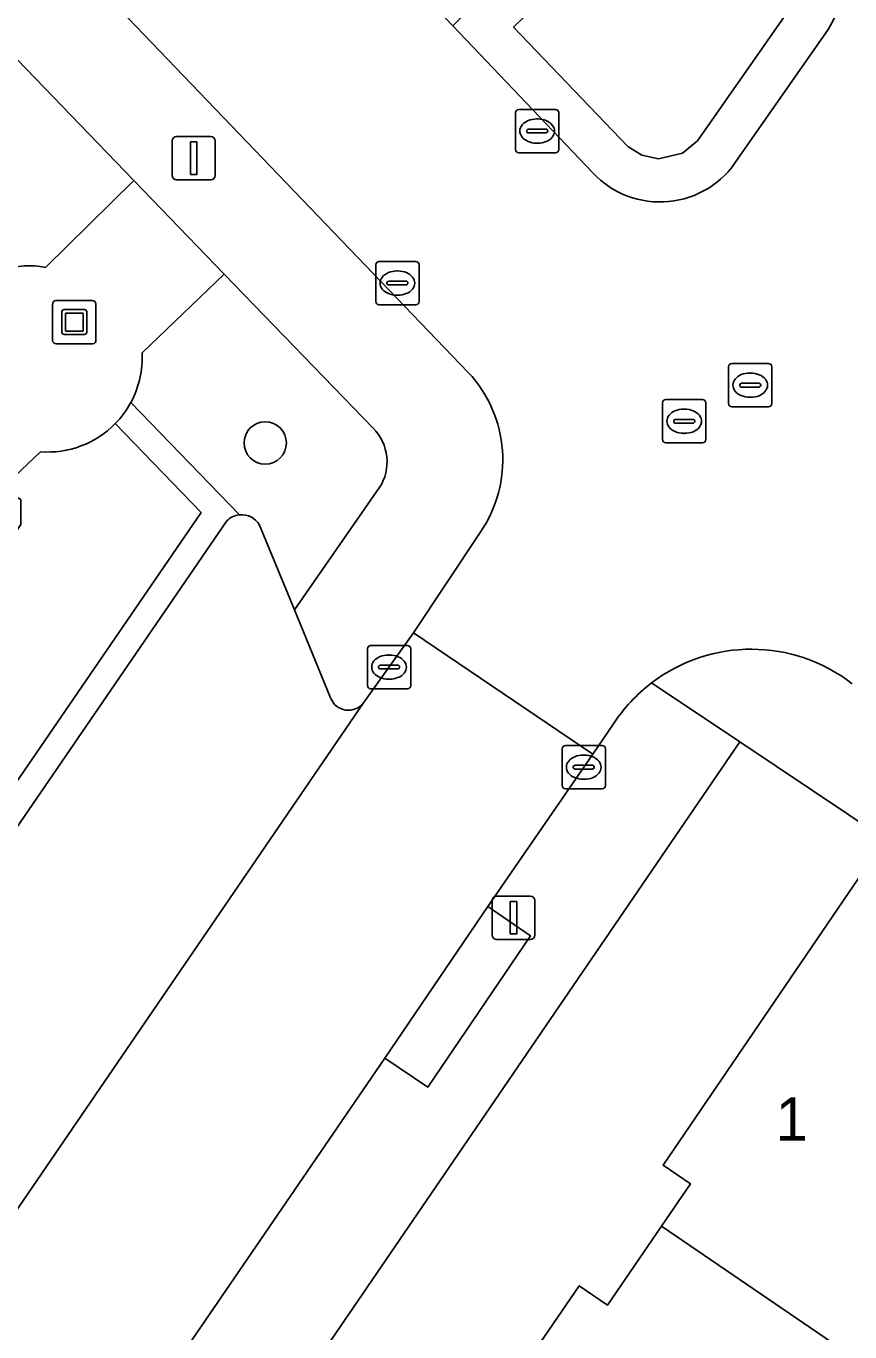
# Model space of a CAD drawing. Extents: x 159664 to 160323, y 385312 to 386115.
# Drawn here: x 160061.22 to 160080.25, y 385494.5 to 385524.69 of the extents above; entities that cross this region are included whole.
import ezdxf

# ---------------------------------------------------------------- set-up
doc = ezdxf.new("R2010")
doc.units = 0
for name, color, linetype in [('IMGEO_Boom', 7, 'Continuous'), ('IMGEO_Erf', 7, 'Continuous'), ('IMGEO_Groenvoorziening', 7, 'Continuous'), ('IMGEO_Haag', 7, 'Continuous'), ('IMGEO_Kolk', 7, 'Continuous'), ('IMGEO_Kunstobject', 7, 'Continuous'), ('IMGEO_Lichtmast', 7, 'Continuous'), ('IMGEO_Pand', 7, 'Continuous'), ('IMGEO_Pand_nummerreeks', 7, 'Continuous'), ('IMGEO_Parkeervlak_open', 7, 'Continuous'), ('IMGEO_Rijbaan_lokaal_open', 7, 'Continuous'), ('IMGEO_Rioolput', 7, 'Continuous'), ('IMGEO_Voetpad_halfverhard', 7, 'Continuous'), ('IMGEO_Voetpad_open', 7, 'Continuous')]:
    doc.layers.add(name, color=color, linetype=linetype)

msp = doc.modelspace()

# ---------------------------------------------------------------- linework, layer by layer
at = {"layer": 'IMGEO_Boom'}
msp.add_circle((160066.744, 385515.056), 0.489, dxfattribs=at)
at = {"layer": 'IMGEO_Erf'}
msp.add_lwpolyline([(160059.121, 385473.795), (160061.456, 385477.217), (160062.079, 385476.792), (160062.863, 385477.941), (160065.015, 385481.096), (160064.4, 385481.516), (160065.367, 385482.934), (160068.486, 385487.505), (160069.221, 385488.582), (160069.891, 385488.125), (160071.329, 385490.232), (160070.666, 385490.684), (160071.614, 385492.073), (160073.999, 385495.57), (160074.654, 385495.123), (160075.9, 385496.949), (160076.568, 385497.927), (160075.936, 385498.359), (160077.054, 385500), (160081.071, 385505.893), (160077.71, 385508.143), (160072.148, 385500), (160031.904, 385441.082)], dxfattribs=at)
at = {"layer": 'IMGEO_Groenvoorziening'}
for points in [[(160076.388, 385521.754), (160076.735, 385522.042), (160078.9, 385525.14), (160079.174, 385525.878), (160079.143, 385526.71), (160078.968, 385527.18), (160078.644, 385527.635), (160077.151, 385529.195), (160076.426, 385528.505), (160076.372, 385527.81), (160076.193, 385527.225), (160075.898, 385526.69), (160075.457, 385526.18), (160074.538, 385525.612), (160073.975, 385525.452), (160073.241, 385525.417), (160072.484, 385524.673), (160075.121, 385521.912), (160075.446, 385521.711), (160075.835, 385521.628)], [(160075.835, 385521.628), (160075.446, 385521.711), (160075.121, 385521.912), (160072.484, 385524.673), (160073.241, 385525.417), (160073.975, 385525.452), (160074.538, 385525.612), (160075.457, 385526.18), (160075.898, 385526.69), (160076.193, 385527.225), (160076.372, 385527.81), (160076.426, 385528.505), (160077.151, 385529.195), (160078.644, 385527.635), (160078.968, 385527.18), (160079.143, 385526.71), (160079.174, 385525.878), (160078.9, 385525.14), (160076.735, 385522.042), (160076.388, 385521.754)]]:
    msp.add_lwpolyline(points, close=True, dxfattribs=at)
for points in [[(160072.901, 385526.485), (160071.081, 385524.697), (160074.317, 385521.299)], [(160077.66, 385521.618), (160079.755, 385524.618)], [(160061.67, 385519.116), (160063.71, 385521.122), (160060.596, 385524.348)], [(160069.236, 385515.398), (160065.799, 385518.958), (160063.899, 385517.139)], [(160063.64, 385515.994), (160066.149, 385513.395)], [(160066.149, 385513.395), (160063.64, 385515.994)], [(160063.28, 385515.503), (160065.263, 385513.449), (160057.176, 385501.645), (160057.585, 385501.312), (160057.626, 385501.373), (160057.823, 385501.396), (160057.928, 385501.681), (160065.856, 385513.252)], [(160065.263, 385513.449), (160063.28, 385515.503)], [(160061.549, 385514.853), (160060.655, 385514), (160061.101, 385513.746), (160061.101, 385513.171), (160054.237, 385503.042), (160054.641, 385502.694), (160054.91, 385503.032), (160057.362, 385500.979), (160057.585, 385501.312), (160057.176, 385501.645), (160065.263, 385513.449)], [(160066.615, 385513.154), (160067.419, 385511.196), (160069.381, 385514.015)]]:
    msp.add_lwpolyline(points, dxfattribs=at)
for centre, radius, start, end in [((160077.112, 385526.216), 3.089, 328.8355, 42.3698), ((160075.865, 385522.748), 2.121, 223.1044, 327.7973), ((160061.302, 385517.268), 1.884, 78.746, 108.9598), ((160061.72, 385517.03), 2.182, 331.6498, 2.8585), ((160061.698, 385517.041), 2.206, 315.8209, 331.6815), ((160061.719, 385517.031), 2.185, 265.5491, 315.6137), ((160068.453, 385514.617), 1.106, 327.0423, 44.9283), ((160066.195, 385512.929), 0.468, 95.6378, 136.392), ((160066.201, 385512.924), 0.474, 29.069, 96.2379)]:
    msp.add_arc(centre, radius, start, end, dxfattribs=at)
at = {"layer": 'IMGEO_Haag'}
for points in [[(160066.149, 385513.395), (160063.64, 385515.994)], [(160063.28, 385515.503), (160065.263, 385513.449), (160057.176, 385501.645), (160057.585, 385501.312), (160057.626, 385501.373), (160057.823, 385501.396), (160057.928, 385501.681), (160065.856, 385513.252)]]:
    msp.add_lwpolyline(points, dxfattribs=at)
for centre, radius, start, end in [((160061.698, 385517.041), 2.206, 315.8209, 331.6815), ((160066.195, 385512.929), 0.468, 95.6378, 136.392)]:
    msp.add_arc(centre, radius, start, end, dxfattribs=at)
at = {"layer": 'IMGEO_Kolk'}
for p, q in [((160072.528, 385521.841), (160072.528, 385522.693)), ((160072.603, 385522.767), (160073.455, 385522.767)), ((160073.529, 385522.693), (160073.529, 385521.841)), ((160072.787, 385522.261), (160072.787, 385522.273)), ((160072.83, 385522.31), (160073.228, 385522.31)), ((160073.016, 385522.547), (160073.041, 385522.547)), ((160073.271, 385522.273), (160073.271, 385522.261)), ((160073.225, 385522.224), (160072.827, 385522.224)), ((160073.039, 385521.987), (160073.014, 385521.987)), ((160073.455, 385521.767), (160072.603, 385521.767)), ((160069.373, 385519.253), (160070.225, 385519.253)), ((160069.298, 385518.327), (160069.298, 385519.179)), ((160069.786, 385519.033), (160069.811, 385519.033)), ((160070.299, 385519.179), (160070.299, 385518.327)), ((160069.557, 385518.747), (160069.557, 385518.759)), ((160069.995, 385518.71), (160069.597, 385518.71)), ((160069.6, 385518.796), (160069.998, 385518.796)), ((160070.041, 385518.759), (160070.041, 385518.747)), ((160069.809, 385518.473), (160069.784, 385518.473)), ((160070.225, 385518.253), (160069.373, 385518.253)), ((160069.105, 385509.447), (160069.105, 385510.299)), ((160069.18, 385510.373), (160070.032, 385510.373)), ((160070.106, 385510.299), (160070.106, 385509.447)), ((160069.364, 385509.867), (160069.364, 385509.879)), ((160069.407, 385509.916), (160069.805, 385509.916)), ((160069.593, 385510.153), (160069.618, 385510.153)), ((160069.848, 385509.879), (160069.848, 385509.867)), ((160069.802, 385509.83), (160069.404, 385509.83)), ((160069.616, 385509.593), (160069.591, 385509.593)), ((160070.032, 385509.373), (160069.18, 385509.373)), ((160073.604, 385507.133), (160073.604, 385507.985)), ((160073.679, 385508.059), (160074.531, 385508.059)), ((160074.092, 385507.839), (160074.117, 385507.839)), ((160074.605, 385507.985), (160074.605, 385507.133)), ((160073.863, 385507.553), (160073.863, 385507.565)), ((160074.301, 385507.516), (160073.903, 385507.516)), ((160073.906, 385507.602), (160074.304, 385507.602)), ((160074.347, 385507.565), (160074.347, 385507.553)), ((160074.115, 385507.279), (160074.09, 385507.279)), ((160074.531, 385507.059), (160073.679, 385507.059))]:
    msp.add_line(p, q, dxfattribs=at)
for points in [[(160072.528, 385521.841), (160072.528, 385522.693)], [(160072.603, 385522.767), (160073.455, 385522.767)], [(160073.529, 385522.693), (160073.529, 385521.841)], [(160073.455, 385521.767), (160072.603, 385521.767)], [(160069.373, 385519.253), (160070.225, 385519.253)], [(160069.298, 385518.327), (160069.298, 385519.179)], [(160070.299, 385519.179), (160070.299, 385518.327)], [(160070.225, 385518.253), (160069.373, 385518.253)], [(160069.105, 385509.447), (160069.105, 385510.299)], [(160069.18, 385510.373), (160070.032, 385510.373)], [(160070.106, 385510.299), (160070.106, 385509.447)], [(160070.032, 385509.373), (160069.18, 385509.373)], [(160073.604, 385507.133), (160073.604, 385507.985)], [(160073.679, 385508.059), (160074.531, 385508.059)], [(160074.605, 385507.985), (160074.605, 385507.133)], [(160074.531, 385507.059), (160073.679, 385507.059)]]:
    msp.add_lwpolyline(points, dxfattribs=at)
for centre, radius, start, end in [((160072.605, 385522.691), 0.0765, 91.552, 178.448), ((160072.605, 385522.691), 0.0765, 91.552, 178.448), ((160073.453, 385522.691), 0.0765, 1.552, 88.448), ((160073.453, 385522.691), 0.0765, 1.552, 88.448), ((160072.827, 385522.27), 0.0403, 85.8775, 175.7526), ((160072.824, 385522.26), 0.0366, 178.938, 274.7102), ((160073.228, 385522.267), 0.043, 264.8664, 352.4533), ((160073.232, 385522.272), 0.0386, 1.7309, 96.639), ((160072.605, 385521.843), 0.0765, 181.552, 268.448), ((160072.605, 385521.843), 0.0765, 181.552, 268.448), ((160073.453, 385521.843), 0.0765, 271.552, 358.448), ((160073.453, 385521.843), 0.0765, 271.552, 358.448), ((160069.375, 385519.177), 0.0765, 91.552, 178.448), ((160069.375, 385519.177), 0.0765, 91.552, 178.448), ((160070.223, 385519.177), 0.0765, 1.552, 88.448), ((160070.223, 385519.177), 0.0765, 1.552, 88.448), ((160069.597, 385518.756), 0.0403, 85.8775, 175.7526), ((160069.594, 385518.746), 0.0366, 178.938, 274.7102), ((160069.998, 385518.753), 0.043, 264.8664, 352.4533), ((160070.002, 385518.758), 0.0386, 1.7309, 96.639), ((160069.375, 385518.329), 0.0765, 181.552, 268.448), ((160069.375, 385518.329), 0.0765, 181.552, 268.448), ((160070.223, 385518.329), 0.0765, 271.552, 358.448), ((160070.223, 385518.329), 0.0765, 271.552, 358.448), ((160069.182, 385510.297), 0.0765, 91.552, 178.448), ((160069.182, 385510.297), 0.0765, 91.552, 178.448), ((160070.03, 385510.297), 0.0765, 1.552, 88.448), ((160070.03, 385510.297), 0.0765, 1.552, 88.448), ((160069.404, 385509.876), 0.0403, 85.8775, 175.7526), ((160069.809, 385509.878), 0.0386, 1.7309, 96.639), ((160069.401, 385509.866), 0.0366, 178.938, 274.7102), ((160069.805, 385509.873), 0.043, 264.8664, 352.4533), ((160069.182, 385509.449), 0.0765, 181.552, 268.448), ((160069.182, 385509.449), 0.0765, 181.552, 268.448), ((160070.03, 385509.449), 0.0765, 271.552, 358.448), ((160070.03, 385509.449), 0.0765, 271.552, 358.448), ((160073.681, 385507.983), 0.0765, 91.552, 178.448), ((160073.681, 385507.983), 0.0765, 91.552, 178.448), ((160074.529, 385507.983), 0.0765, 1.552, 88.448), ((160074.529, 385507.983), 0.0765, 1.552, 88.448), ((160073.903, 385507.562), 0.0403, 85.8775, 175.7526), ((160073.9, 385507.552), 0.0366, 178.938, 274.7102), ((160074.304, 385507.559), 0.043, 264.8664, 352.4533), ((160074.308, 385507.564), 0.0386, 1.7309, 96.639), ((160073.681, 385507.135), 0.0765, 181.552, 268.448), ((160073.681, 385507.135), 0.0765, 181.552, 268.448), ((160074.529, 385507.135), 0.0765, 271.552, 358.448), ((160074.529, 385507.135), 0.0765, 271.552, 358.448)]:
    msp.add_arc(centre, radius, start, end, dxfattribs=at)
for centre, major_axis, ratio, start_param, end_param in [((160073.015, 385522.267), (-0.387, 0.002), 0.722429, 4.712389, 7.853982), ((160073.04, 385522.267), (-0.39, 0.002), 0.717154, 1.570796, 4.712389), ((160069.785, 385518.753), (-0.387, 0.002), 0.722429, 4.712389, 7.853982), ((160069.81, 385518.753), (-0.39, 0.002), 0.717154, 1.570796, 4.712389), ((160069.592, 385509.873), (-0.387, 0.002), 0.722429, 4.712389, 7.853982), ((160069.617, 385509.873), (-0.39, 0.002), 0.717154, 1.570796, 4.712389), ((160074.091, 385507.559), (-0.387, 0.002), 0.722429, 4.712389, 7.853982), ((160074.116, 385507.559), (-0.39, 0.002), 0.717154, 1.570796, 4.712389)]:
    msp.add_ellipse(centre, major_axis=major_axis, ratio=ratio, start_param=start_param, end_param=end_param, dxfattribs=at)
at = {"layer": 'IMGEO_Kunstobject'}
for p, q in [((160062.749, 385518.35), (160061.908, 385518.35)), ((160062.749, 385518.35), (160061.908, 385518.35)), ((160061.833, 385518.266), (160061.833, 385517.425)), ((160061.833, 385518.266), (160061.833, 385517.425)), ((160062.047, 385517.614), (160062.047, 385518.088)), ((160062.097, 385518.138), (160062.571, 385518.138)), ((160062.127, 385518.038), (160062.127, 385517.664)), ((160062.521, 385518.058), (160062.147, 385518.058)), ((160062.541, 385517.664), (160062.541, 385518.038)), ((160062.621, 385518.088), (160062.621, 385517.614)), ((160062.833, 385517.434), (160062.833, 385518.275)), ((160062.833, 385517.434), (160062.833, 385518.275)), ((160062.571, 385517.564), (160062.097, 385517.564)), ((160062.147, 385517.644), (160062.521, 385517.644)), ((160061.917, 385517.35), (160062.758, 385517.35)), ((160061.917, 385517.35), (160062.758, 385517.35))]:
    msp.add_line(p, q, dxfattribs=at)
for centre, radius, start, end in [((160061.911, 385518.272), 0.0779, 92.4484, 184.2845), ((160061.911, 385518.272), 0.0779, 92.4484, 184.2845), ((160062.755, 385518.272), 0.0779, 2.4484, 94.2845), ((160062.755, 385518.272), 0.0779, 2.4484, 94.2845), ((160062.097, 385518.088), 0.05, 90, 180), ((160062.147, 385518.038), 0.02, 90, 180), ((160062.521, 385518.038), 0.02, 360, 90), ((160062.571, 385518.088), 0.05, 360, 90), ((160061.911, 385517.428), 0.0779, 182.4484, 274.2845), ((160061.911, 385517.428), 0.0779, 182.4484, 274.2845), ((160062.097, 385517.614), 0.05, 180, 270), ((160062.147, 385517.664), 0.02, 180, 270), ((160062.521, 385517.664), 0.02, 270, 0), ((160062.571, 385517.614), 0.05, 270, 0), ((160062.755, 385517.428), 0.0779, 272.4484, 4.2845), ((160062.755, 385517.428), 0.0779, 272.4484, 4.2845)]:
    msp.add_arc(centre, radius, start, end, dxfattribs=at)
at = {"layer": 'IMGEO_Lichtmast'}
for p, q in [((160064.598, 385521.241), (160064.598, 385522.041)), ((160064.598, 385522.041), (160064.598, 385521.241)), ((160064.698, 385522.141), (160065.488, 385522.141)), ((160065.488, 385522.141), (160064.698, 385522.141)), ((160065.588, 385522.041), (160065.588, 385521.241)), ((160065.588, 385521.241), (160065.588, 385522.041)), ((160065.488, 385521.141), (160064.698, 385521.141)), ((160064.698, 385521.141), (160065.488, 385521.141)), ((160071.986, 385503.677), (160071.986, 385504.477)), ((160071.986, 385504.477), (160071.986, 385503.677)), ((160072.086, 385504.577), (160072.876, 385504.577)), ((160072.876, 385504.577), (160072.086, 385504.577)), ((160072.976, 385504.477), (160072.976, 385503.677)), ((160072.976, 385503.677), (160072.976, 385504.477)), ((160072.876, 385503.577), (160072.086, 385503.577)), ((160072.086, 385503.577), (160072.876, 385503.577))]:
    msp.add_line(p, q, dxfattribs=at)
for points in [[(160065.018, 385522.016), (160065.168, 385522.016), (160065.168, 385521.266), (160065.018, 385521.266), (160065.018, 385522.016)], [(160072.406, 385504.452), (160072.556, 385504.452), (160072.556, 385503.702), (160072.406, 385503.702), (160072.406, 385504.452)]]:
    msp.add_lwpolyline(points, dxfattribs=at)
for centre, start, end in [((160064.698, 385522.041), 90, 180), ((160064.698, 385522.041), 90, 180), ((160065.488, 385522.041), 0, 90), ((160065.488, 385522.041), 360, 90), ((160064.698, 385521.241), 180, 270), ((160064.698, 385521.241), 180, 270), ((160065.488, 385521.241), 270, 0), ((160065.488, 385521.241), 270, 0), ((160072.086, 385504.477), 90, 180), ((160072.086, 385504.477), 90, 180), ((160072.876, 385504.477), 0, 90), ((160072.876, 385504.477), 360, 90), ((160072.086, 385503.677), 180, 270), ((160072.086, 385503.677), 180, 270), ((160072.876, 385503.677), 270, 0), ((160072.876, 385503.677), 270, 0)]:
    msp.add_arc(centre, 0.1, start, end, dxfattribs=at)
at = {"layer": 'IMGEO_Pand'}
for points in [[(160082.439, 385499.501), (160084.744, 385497.929), (160086.862, 385501.033), (160087.263, 385501.621), (160081.071, 385505.893), (160077.054, 385500), (160075.936, 385498.359), (160076.568, 385497.927), (160075.9, 385496.949), (160081.475, 385493.136), (160081.846, 385493.68), (160080.644, 385494.5), (160082.168, 385496.732), (160081.064, 385497.486)], [(160081.475, 385493.136), (160075.9, 385496.949), (160074.654, 385495.123), (160073.999, 385495.57), (160071.614, 385492.073), (160079.136, 385486.938), (160079.65, 385487.692), (160082.19, 385485.957), (160082.556, 385485.707), (160082.665, 385485.872), (160083.412, 385487.006), (160084.288, 385488.335), (160082.623, 385489.472), (160083.962, 385491.435)]]:
    msp.add_lwpolyline(points, close=True, dxfattribs=at)
at = {"layer": 'IMGEO_Parkeervlak_open'}
for points in [[(160065.856, 385513.252), (160057.928, 385501.681), (160057.823, 385501.396), (160059.835, 385496.468), (160059.796, 385496.078), (160058.945, 385494.819)], [(160068.255, 385509.159), (160067.419, 385511.196), (160066.615, 385513.154)], [(160031.274, 385462.288), (160032.387, 385460.35), (160033.828, 385457.753), (160033.788, 385457.377), (160048.49, 385479.009), (160050.513, 385481.978), (160069.015, 385509.049)]]:
    msp.add_lwpolyline(points, dxfattribs=at)
for centre, radius, start, end in [((160066.195, 385512.929), 0.468, 95.6378, 136.392), ((160066.201, 385512.924), 0.474, 29.069, 96.2379), ((160068.666, 385509.316), 0.44, 200.9607, 322.568)]:
    msp.add_arc(centre, radius, start, end, dxfattribs=at)
at = {"layer": 'IMGEO_Rijbaan_lokaal_open'}
for points in [[(160074.317, 385521.299), (160071.081, 385524.697), (160069.715, 385526.131), (160066.331, 385529.683)], [(160061.749, 385526.789), (160071.436, 385516.688)], [(160079.755, 385524.618), (160077.66, 385521.618)], [(160071.709, 385512.983), (160070.172, 385510.662), (160074.312, 385507.86), (160074.794, 385508.563)]]:
    msp.add_lwpolyline(points, dxfattribs=at)
msp.add_lwpolyline([(160050.513, 385481.978), (160054.637, 385479.095), (160069.511, 385500.833), (160071.889, 385504.341), (160074.312, 385507.86), (160070.172, 385510.662), (160069.015, 385509.049)], close=True, dxfattribs=at)
for centre, radius, start, end in [((160077.112, 385526.216), 3.089, 328.8355, 42.3698), ((160075.865, 385522.748), 2.121, 223.1044, 327.7973), ((160069.274, 385514.666), 2.96, 325.3505, 43.0779), ((160077.977, 385506.487), 3.8, 52.2116, 127.3433), ((160077.992, 385506.472), 3.821, 127.3867, 146.823)]:
    msp.add_arc(centre, radius, start, end, dxfattribs=at)
at = {"layer": 'IMGEO_Rioolput'}
for p, q in [((160077.45, 385515.966), (160077.45, 385516.818)), ((160077.525, 385516.892), (160078.377, 385516.892)), ((160078.451, 385516.818), (160078.451, 385515.966)), ((160077.938, 385516.672), (160077.963, 385516.672)), ((160077.709, 385516.386), (160077.709, 385516.398)), ((160078.147, 385516.349), (160077.749, 385516.349)), ((160077.752, 385516.435), (160078.15, 385516.435)), ((160078.193, 385516.398), (160078.193, 385516.386)), ((160075.925, 385515.132), (160075.925, 385515.984)), ((160076, 385516.058), (160076.852, 385516.058)), ((160076.926, 385515.984), (160076.926, 385515.132)), ((160077.961, 385516.112), (160077.936, 385516.112)), ((160076.413, 385515.838), (160076.438, 385515.838)), ((160078.377, 385515.892), (160077.525, 385515.892)), ((160076.184, 385515.552), (160076.184, 385515.564)), ((160076.622, 385515.515), (160076.224, 385515.515)), ((160076.227, 385515.601), (160076.625, 385515.601)), ((160076.668, 385515.564), (160076.668, 385515.552)), ((160076.852, 385515.058), (160076, 385515.058)), ((160076.436, 385515.278), (160076.411, 385515.278))]:
    msp.add_line(p, q, dxfattribs=at)
for points in [[(160077.45, 385515.966), (160077.45, 385516.818)], [(160077.525, 385516.892), (160078.377, 385516.892)], [(160078.451, 385516.818), (160078.451, 385515.966)], [(160075.925, 385515.132), (160075.925, 385515.984)], [(160076, 385516.058), (160076.852, 385516.058)], [(160076.926, 385515.984), (160076.926, 385515.132)], [(160078.377, 385515.892), (160077.525, 385515.892)], [(160076.852, 385515.058), (160076, 385515.058)]]:
    msp.add_lwpolyline(points, dxfattribs=at)
for centre, radius, start, end in [((160077.527, 385516.816), 0.0765, 91.552, 178.448), ((160077.527, 385516.816), 0.0765, 91.552, 178.448), ((160078.375, 385516.816), 0.0765, 1.552, 88.448), ((160078.375, 385516.816), 0.0765, 1.552, 88.448), ((160077.749, 385516.395), 0.0403, 85.8775, 175.7526), ((160077.746, 385516.385), 0.0366, 178.938, 274.7102), ((160078.15, 385516.392), 0.043, 264.8664, 352.4533), ((160078.154, 385516.397), 0.0386, 1.7309, 96.639), ((160076.002, 385515.982), 0.0765, 91.552, 178.448), ((160076.002, 385515.982), 0.0765, 91.552, 178.448), ((160076.85, 385515.982), 0.0765, 1.552, 88.448), ((160076.85, 385515.982), 0.0765, 1.552, 88.448), ((160077.527, 385515.968), 0.0765, 181.552, 268.448), ((160077.527, 385515.968), 0.0765, 181.552, 268.448), ((160078.375, 385515.968), 0.0765, 271.552, 358.448), ((160078.375, 385515.968), 0.0765, 271.552, 358.448), ((160076.224, 385515.561), 0.0403, 85.8775, 175.7526), ((160076.221, 385515.551), 0.0366, 178.938, 274.7102), ((160076.625, 385515.558), 0.043, 264.8664, 352.4533), ((160076.629, 385515.563), 0.0386, 1.7309, 96.639), ((160076.002, 385515.134), 0.0765, 181.552, 268.448), ((160076.002, 385515.134), 0.0765, 181.552, 268.448), ((160076.85, 385515.134), 0.0765, 271.552, 358.448), ((160076.85, 385515.134), 0.0765, 271.552, 358.448)]:
    msp.add_arc(centre, radius, start, end, dxfattribs=at)
for centre, major_axis, ratio, start_param, end_param in [((160077.937, 385516.392), (-0.387, 0.002), 0.722429, 4.712389, 7.853982), ((160077.962, 385516.392), (-0.39, 0.002), 0.717154, 1.570796, 4.712389), ((160076.412, 385515.558), (-0.387, 0.002), 0.722429, 4.712389, 7.853982), ((160076.437, 385515.558), (-0.39, 0.002), 0.717154, 1.570796, 4.712389)]:
    msp.add_ellipse(centre, major_axis=major_axis, ratio=ratio, start_param=start_param, end_param=end_param, dxfattribs=at)
at = {"layer": 'IMGEO_Voetpad_halfverhard'}
for points in [[(160063.899, 385517.139), (160065.799, 385518.958), (160063.71, 385521.122), (160061.67, 385519.116)], [(160047.744, 385501.701), (160049.605, 385503.43), (160050.123, 385503.911), (160050.555, 385503.547), (160055.612, 385499.373), (160056.047, 385499.014), (160057.095, 385500.58), (160054.641, 385502.694), (160054.237, 385503.042), (160051.572, 385505.337), (160060.655, 385514), (160061.549, 385514.853)]]:
    msp.add_lwpolyline(points, dxfattribs=at)
for centre, radius, start, end in [((160061.302, 385517.268), 1.884, 78.746, 108.9598), ((160061.72, 385517.03), 2.182, 331.6498, 2.8585), ((160061.698, 385517.041), 2.206, 315.8209, 331.6815), ((160061.719, 385517.031), 2.185, 265.5491, 315.6137)]:
    msp.add_arc(centre, radius, start, end, dxfattribs=at)
at = {"layer": 'IMGEO_Voetpad_open'}
for points in [[(160071.436, 385516.688), (160061.749, 385526.789)], [(160060.596, 385524.348), (160063.71, 385521.122), (160065.799, 385518.958), (160069.236, 385515.398)], [(160069.381, 385514.015), (160067.419, 385511.196), (160068.255, 385509.159)], [(160069.015, 385509.049), (160070.172, 385510.662), (160071.709, 385512.983)], [(160072.148, 385500), (160077.71, 385508.143), (160075.672, 385509.508)], [(160075.672, 385509.508), (160077.71, 385508.143), (160081.071, 385505.893), (160087.263, 385501.621), (160086.862, 385501.033), (160087.243, 385500.776), (160088.394, 385500), (160090.248, 385498.75), (160090.63, 385499.316), (160090.666, 385499.37), (160090.729, 385499.463), (160092.771, 385497.951)], [(160074.794, 385508.563), (160074.312, 385507.86), (160071.889, 385504.341), (160072.872, 385503.661), (160070.504, 385500.161), (160069.511, 385500.833), (160054.637, 385479.095), (160052.619, 385476.171), (160031.557, 385445.41), (160031.552, 385442.648), (160031.904, 385441.082), (160072.148, 385500)]]:
    msp.add_lwpolyline(points, dxfattribs=at)
msp.add_lwpolyline([(160069.511, 385500.833), (160070.504, 385500.161), (160072.872, 385503.661), (160071.889, 385504.341)], close=True, dxfattribs=at)
for centre, radius, start, end in [((160069.274, 385514.666), 2.96, 325.3505, 43.0779), ((160068.453, 385514.617), 1.106, 327.0423, 44.9283), ((160077.977, 385506.487), 3.8, 52.2116, 127.3433), ((160077.992, 385506.472), 3.821, 127.3867, 146.823), ((160068.666, 385509.316), 0.44, 200.9607, 322.568)]:
    msp.add_arc(centre, radius, start, end, dxfattribs=at)

# ---------------------------------------------------------------- texts
at = {"layer": 'IMGEO_Pand_nummerreeks'}
msp.add_text('1', height=1, dxfattribs=at).set_placement((160078.539, 385498.922))

doc.saveas('drawing.dxf')
